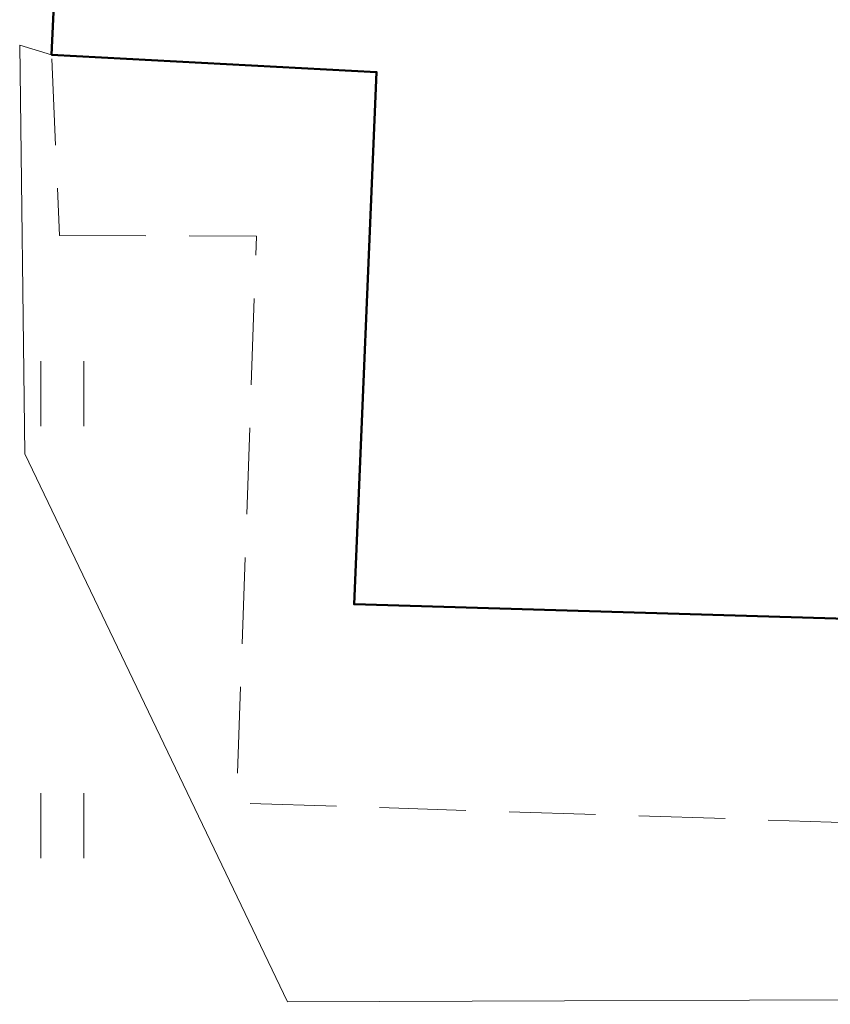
# Model space of a CAD drawing. Header units: metres. Extents: x 5504996 to 5514259, y 5943254 to 5951281.
# Tile 302 of 656: x 5509704 to 5509713, y 5947996 to 5948007. Entities that reach past the tile are written whole.
import ezdxf

# ---------------------------------------------------------------- set-up
doc = ezdxf.new("R2010")
doc.units = ezdxf.units.M
doc.linetypes.add('L_0_04', pattern=[1.5, 1, -0.5])
doc.layers.get('0').update_dxf_attribs({"linetype": 'CONTINUOUS', "lineweight": 18, "true_color": 0x000000})
for name, color, linetype, lineweight, true_color in [('EGB_Budynek', 7, 'CONTINUOUS', 50, 0x0a0909), ('GES_PrzewodKanalizacyjny', 7, 'CONTINUOUS', 18, 0x803300), ('KR_ObiektKarto', 7, 'CONTINUOUS', 18, 0x000000), ('OT_ZagospodarowanieTerenu', 7, 'CONTINUOUS', 18, 0x000000)]:
    doc.layers.add(name, color=color, linetype=linetype, lineweight=lineweight, true_color=true_color)

# ---------------------------------------------------------------- blocks, each defined once
blk = doc.blocks.new('OTZT_S')
at = {"color": 0, "linetype": 'Continuous', "lineweight": 18, "flags": 128}
for points in [[(-0.5, -0.75), (-0.5, 0.75)], [(0.5, 0.75), (0.5, -0.75)]]:
    blk.add_lwpolyline(points, dxfattribs=at)

msp = doc.modelspace()

# ---------------------------------------------------------------- linework, layer by layer
at = {"layer": 'EGB_Budynek', "linetype": 'Continuous', "lineweight": 50, "flags": 128}
msp.add_lwpolyline([(5509726.23, 5948001.44), (5509716.07, 5948001.82), (5509716.11, 5948000.4), (5509707.68, 5948000.65), (5509707.94, 5948006.81), (5509704.18, 5948007.01), (5509704.61, 5948016.26), (5509710.2, 5948016.05), (5509710.02, 5948009.91), (5509715.85, 5948009.74), (5509715.92, 5948011.24), (5509726.58, 5948010.77)], close=True, dxfattribs=at)
at = {"layer": 'GES_PrzewodKanalizacyjny', "color": 36, "linetype": 'Continuous', "lineweight": 18, "true_color": 0x803300, "flags": 128}
msp.add_lwpolyline([(5509704.18, 5948007.01), (5509703.81, 5948007.12), (5509703.87, 5948002.39), (5509706.91, 5947996.05), (5509715.46, 5947996.08), (5509726.26, 5947996.02)], dxfattribs=at)
at = {"layer": 'OT_ZagospodarowanieTerenu', "color": 18, "linetype": 'L_0_04', "lineweight": 18, "true_color": 0x000000, "flags": 128}
msp.add_lwpolyline([(5509704.27, 5948004.92), (5509706.55, 5948004.91), (5509706.32, 5947998.35), (5509714.43, 5947998.09), (5509714.56, 5948000.45), (5509716.11, 5948000.4), (5509716.07, 5948001.82), (5509726.23, 5948001.44), (5509726.58, 5948010.77), (5509715.92, 5948011.24), (5509710.06, 5948011.28), (5509710.2, 5948016.05), (5509704.61, 5948016.26), (5509704.18, 5948007.01)], close=True, dxfattribs=at)

# ---------------------------------------------------------------- block references
at = {"layer": 'KR_ObiektKarto', "linetype": 'Continuous', "xscale": 0.5, "yscale": 0.5, "zscale": 0.5}
for p in [(5509704.303, 5948003.088), (5509704.303, 5948003.088), (5509704.303, 5947998.088), (5509704.303, 5947998.088)]:
    msp.add_blockref('OTZT_S', p, dxfattribs=at)

doc.saveas('drawing.dxf')
